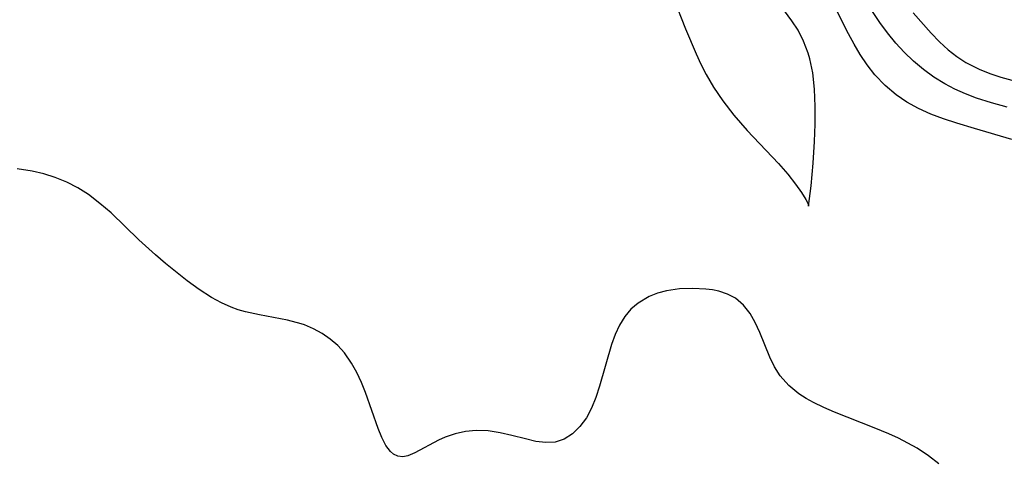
# Model space of a CAD drawing. Header units: metres. Extents: x 1073367 to 1082519, y 1569854 to 1574957.
# Tile 1017 of 1056: x 1080374 to 1080492, y 1573285 to 1573338. Entities that reach past the tile are written whole.
import ezdxf

# ---------------------------------------------------------------- set-up
doc = ezdxf.new("R2010")
doc.units = ezdxf.units.M
doc.layers.add('CGG_CurvaNivelLidar_v1', color=253, linetype='Continuous', lineweight=30)

msp = doc.modelspace()

# ---------------------------------------------------------------- linework, layer by layer
at = {"layer": 'CGG_CurvaNivelLidar_v1'}
for p, q in [((1080451.7996, 1573341.7652, 72.5), (1080453.7309, 1573336.7753, 72.5)), ((1080473.2823, 1573336.163, 72), (1080470.6941, 1573341.3077, 72)), ((1080466.4871, 1573337.7458, 72.5), (1080464.8568, 1573339.9814, 72.5)), ((1080477.0566, 1573337.5322, 71.5), (1080476.1758, 1573338.8317, 71.5)), ((1080481.0635, 1573338.6763, 71), (1080483.2071, 1573336.2507, 71)), ((1080467.2299, 1573336.5933, 72.5), (1080466.4871, 1573337.7458, 72.5)), ((1080477.9807, 1573336.2718, 71.5), (1080477.0566, 1573337.5322, 71.5)), ((1080453.7309, 1573336.7753, 72.5), (1080454.9974, 1573333.7756, 72.5)), ((1080467.907, 1573335.2742, 72.5), (1080467.2299, 1573336.5933, 72.5)), ((1080473.9693, 1573334.9162, 72), (1080473.2823, 1573336.163, 72)), ((1080478.959, 1573335.0635, 71.5), (1080477.9807, 1573336.2718, 71.5)), ((1080483.2071, 1573336.2507, 71), (1080484.2, 1573335.2222, 71)), ((1080468.4577, 1573333.8631, 72.5), (1080467.907, 1573335.2742, 72.5)), ((1080474.6928, 1573333.7034, 72), (1080473.9693, 1573334.9162, 72)), ((1080479.9671, 1573333.9564, 71.5), (1080478.959, 1573335.0635, 71.5)), ((1080484.2, 1573335.2222, 71), (1080485.243, 1573334.2629, 71)), ((1080454.9974, 1573333.7756, 72.5), (1080455.5854, 1573332.5229, 72.5)), ((1080468.6639, 1573333.1559, 72.5), (1080468.4577, 1573333.8631, 72.5)), ((1080475.5289, 1573332.4432, 72), (1080474.6928, 1573333.7034, 72)), ((1080481.0839, 1573332.8814, 71.5), (1080479.9671, 1573333.9564, 71.5)), ((1080485.243, 1573334.2629, 71), (1080486.2784, 1573333.4533, 71)), ((1080486.2784, 1573333.4533, 71), (1080487.378, 1573332.7352, 71)), ((1080455.5854, 1573332.5229, 72.5), (1080456.2127, 1573331.2941, 72.5)), ((1080469.0058, 1573331.4833, 72.5), (1080468.6639, 1573333.1559, 72.5)), ((1080476.4448, 1573331.2596, 72), (1080475.5289, 1573332.4432, 72)), ((1080482.2689, 1573331.8864, 71.5), (1080481.0839, 1573332.8814, 71.5)), ((1080487.378, 1573332.7352, 71), (1080488.9487, 1573331.9254, 71)), ((1080456.2127, 1573331.2941, 72.5), (1080457.0987, 1573329.7535, 72.5)), ((1080469.2134, 1573329.5221, 72.5), (1080469.0058, 1573331.4833, 72.5)), ((1080477.668, 1573329.979, 72), (1080476.4448, 1573331.2596, 72)), ((1080483.5178, 1573330.9755, 71.5), (1080482.2689, 1573331.8864, 71.5)), ((1080488.9487, 1573331.9254, 71), (1080490.2372, 1573331.4059, 71)), ((1080490.2372, 1573331.4059, 71), (1080491.5705, 1573330.967, 71)), ((1080479.0227, 1573328.8386, 72), (1080477.668, 1573329.979, 72)), ((1080484.8301, 1573330.1582, 71.5), (1080483.5178, 1573330.9755, 71.5)), ((1080486.0572, 1573329.5144, 71.5), (1080484.8301, 1573330.1582, 71.5)), ((1080491.5705, 1573330.967, 71), (1080493.331, 1573330.4989, 71)), ((1080457.0987, 1573329.7535, 72.5), (1080458.2087, 1573328.1029, 72.5)), ((1080469.2899, 1573327.4399, 72.5), (1080469.2134, 1573329.5221, 72.5)), ((1080480.305, 1573327.9554, 72), (1080479.0227, 1573328.8386, 72)), ((1080487.3282, 1573328.9461, 71.5), (1080486.0572, 1573329.5144, 71.5)), ((1080488.6359, 1573328.4458, 71.5), (1080487.3282, 1573328.9461, 71.5)), ((1080458.2087, 1573328.1029, 72.5), (1080459.5275, 1573326.3935, 72.5)), ((1080481.6678, 1573327.1885, 72), (1080480.305, 1573327.9554, 72)), ((1080490.4559, 1573327.864, 71.5), (1080488.6359, 1573328.4458, 71.5)), ((1080492.3167, 1573327.3663, 71.5), (1080490.4559, 1573327.864, 71.5)), ((1080459.5275, 1573326.3935, 72.5), (1080461.129, 1573324.5634, 72.5)), ((1080469.2726, 1573325.3156, 72.5), (1080469.2899, 1573327.4399, 72.5)), ((1080483.1486, 1573326.5229, 72), (1080481.6678, 1573327.1885, 72)), ((1080484.6888, 1573325.9503, 72), (1080483.1486, 1573326.5229, 72)), ((1080469.1963, 1573323.2269, 72.5), (1080469.2726, 1573325.3156, 72.5)), ((1080486.2696, 1573325.4324, 72), (1080484.6888, 1573325.9503, 72)), ((1080488.4038, 1573324.7837, 72), (1080486.2696, 1573325.4324, 72)), ((1080461.129, 1573324.5634, 72.5), (1080464.8859, 1573320.5916, 72.5)), ((1080492.8696, 1573323.4959, 72), (1080488.4038, 1573324.7837, 72)), ((1080469.0544, 1573320.6525, 72.5), (1080469.1963, 1573323.2269, 72.5)), ((1080464.8859, 1573320.5916, 72.5), (1080466.0008, 1573319.3006, 72.5)), ((1080468.8201, 1573317.9274, 72.5), (1080469.0544, 1573320.6525, 72.5)), ((1080375.3379, 1573319.6816, 72.5), (1080373.5534, 1573319.9634, 72.5)), ((1080376.7357, 1573319.3496, 72.5), (1080375.3379, 1573319.6816, 72.5)), ((1080378.0981, 1573318.9132, 72.5), (1080376.7357, 1573319.3496, 72.5)), ((1080466.0008, 1573319.3006, 72.5), (1080466.9395, 1573318.1106, 72.5)), ((1080379.4798, 1573318.3387, 72.5), (1080378.0981, 1573318.9132, 72.5)), ((1080380.8087, 1573317.6511, 72.5), (1080379.4798, 1573318.3387, 72.5)), ((1080466.9395, 1573318.1106, 72.5), (1080467.6636, 1573317.0936, 72.5)), ((1080382.0785, 1573316.8556, 72.5), (1080380.8087, 1573317.6511, 72.5)), ((1080467.6636, 1573317.0936, 72.5), (1080468.1773, 1573316.2813, 72.5)), ((1080468.5, 1573315.4855, 72.5), (1080468.8201, 1573317.9274, 72.5)), ((1080383.4712, 1573315.8065, 72.5), (1080382.0785, 1573316.8556, 72.5)), ((1080384.7953, 1573314.6554, 72.5), (1080383.4712, 1573315.8065, 72.5)), ((1080468.1773, 1573316.2813, 72.5), (1080468.4645, 1573315.7291, 72.5)), ((1080468.4645, 1573315.7291, 72.5), (1080468.5, 1573315.4855, 72.5)), ((1080388.1326, 1573311.4158, 72.5), (1080384.7953, 1573314.6554, 72.5)), ((1080390.1255, 1573309.6184, 72.5), (1080388.1326, 1573311.4158, 72.5)), ((1080391.3266, 1573308.5985, 72.5), (1080390.1255, 1573309.6184, 72.5)), ((1080393.9498, 1573306.4984, 72.5), (1080391.3266, 1573308.5985, 72.5)), ((1080395.3777, 1573305.4568, 72.5), (1080393.9498, 1573306.4984, 72.5)), ((1080396.838, 1573304.5119, 72.5), (1080395.3777, 1573305.4568, 72.5)), ((1080451.4405, 1573305.2882, 72.5), (1080450.3755, 1573304.9994, 72.5)), ((1080453.0143, 1573305.5194, 72.5), (1080451.4405, 1573305.2882, 72.5)), ((1080454.6008, 1573305.5762, 72.5), (1080453.0143, 1573305.5194, 72.5)), ((1080456.1523, 1573305.4963, 72.5), (1080454.6008, 1573305.5762, 72.5)), ((1080456.961, 1573305.4008, 72.5), (1080456.1523, 1573305.4963, 72.5)), ((1080457.7417, 1573305.2511, 72.5), (1080456.961, 1573305.4008, 72.5)), ((1080458.7879, 1573304.9117, 72.5), (1080457.7417, 1573305.2511, 72.5)), ((1080398.0445, 1573303.8504, 72.5), (1080396.838, 1573304.5119, 72.5)), ((1080449.3577, 1573304.601, 72.5), (1080448.03, 1573303.8333, 72.5)), ((1080450.3755, 1573304.9994, 72.5), (1080449.3577, 1573304.601, 72.5)), ((1080459.742, 1573304.3992, 72.5), (1080458.7879, 1573304.9117, 72.5)), ((1080460.6904, 1573303.5828, 72.5), (1080459.742, 1573304.3992, 72.5)), ((1080399.2115, 1573303.3347, 72.5), (1080398.0445, 1573303.8504, 72.5)), ((1080400.067, 1573303.0346, 72.5), (1080399.2115, 1573303.3347, 72.5)), ((1080400.9367, 1573302.7854, 72.5), (1080400.067, 1573303.0346, 72.5)), ((1080402.6231, 1573302.4152, 72.5), (1080400.9367, 1573302.7854, 72.5)), ((1080447.1712, 1573303.095, 72.5), (1080446.4326, 1573302.2181, 72.5)), ((1080448.03, 1573303.8333, 72.5), (1080447.1712, 1573303.095, 72.5)), ((1080461.4865, 1573302.5633, 72.5), (1080460.6904, 1573303.5828, 72.5)), ((1080405.985, 1573301.7852, 72.5), (1080402.6231, 1573302.4152, 72.5)), ((1080407.5995, 1573301.3481, 72.5), (1080405.985, 1573301.7852, 72.5)), ((1080446.4326, 1573302.2181, 72.5), (1080445.8059, 1573301.1881, 72.5)), ((1080462.1001, 1573301.4814, 72.5), (1080461.4865, 1573302.5633, 72.5)), ((1080408.0067, 1573301.2044, 72.5), (1080407.5995, 1573301.3481, 72.5)), ((1080409.091, 1573300.7346, 72.5), (1080408.0067, 1573301.2044, 72.5)), ((1080410.1188, 1573300.1663, 72.5), (1080409.091, 1573300.7346, 72.5)), ((1080445.8059, 1573301.1881, 72.5), (1080445.2906, 1573300.0564, 72.5)), ((1080462.6324, 1573300.312, 72.5), (1080462.1001, 1573301.4814, 72.5)), ((1080411.1064, 1573299.4924, 72.5), (1080410.1188, 1573300.1663, 72.5)), ((1080412.0115, 1573298.7252, 72.5), (1080411.1064, 1573299.4924, 72.5)), ((1080445.2906, 1573300.0564, 72.5), (1080444.8588, 1573298.8517, 72.5)), ((1080463.8497, 1573297.3469, 72.5), (1080462.6324, 1573300.312, 72.5)), ((1080412.8136, 1573297.8588, 72.5), (1080412.0115, 1573298.7252, 72.5)), ((1080444.8588, 1573298.8517, 72.5), (1080443.427, 1573293.8364, 72.5)), ((1080413.6676, 1573296.6202, 72.5), (1080412.8136, 1573297.8588, 72.5)), ((1080464.4236, 1573296.178, 72.5), (1080463.8497, 1573297.3469, 72.5)), ((1080414.2876, 1573295.491, 72.5), (1080413.6676, 1573296.6202, 72.5)), ((1080465.1064, 1573295.0844, 72.5), (1080464.4236, 1573296.178, 72.5)), ((1080414.8427, 1573294.3054, 72.5), (1080414.2876, 1573295.491, 72.5)), ((1080466.1214, 1573293.9102, 72.5), (1080465.1064, 1573295.0844, 72.5)), ((1080415.3418, 1573293.0869, 72.5), (1080414.8427, 1573294.3054, 72.5)), ((1080443.427, 1573293.8364, 72.5), (1080442.9776, 1573292.4759, 72.5)), ((1080467.3297, 1573292.912, 72.5), (1080466.1214, 1573293.9102, 72.5)), ((1080416.8577, 1573288.7575, 72.5), (1080415.3418, 1573293.0869, 72.5)), ((1080442.9776, 1573292.4759, 72.5), (1080442.4582, 1573291.1946, 72.5)), ((1080468.1893, 1573292.3701, 72.5), (1080467.3297, 1573292.912, 72.5)), ((1080469.1044, 1573291.8808, 72.5), (1080468.1893, 1573292.3701, 72.5)), ((1080442.4582, 1573291.1946, 72.5), (1080441.8374, 1573290.0295, 72.5)), ((1080470.3376, 1573291.2969, 72.5), (1080469.1044, 1573291.8808, 72.5)), ((1080471.6229, 1573290.7437, 72.5), (1080470.3376, 1573291.2969, 72.5)), ((1080441.8374, 1573290.0295, 72.5), (1080441.0599, 1573288.9837, 72.5)), ((1080476.3634, 1573288.8582, 72.5), (1080471.6229, 1573290.7437, 72.5)), ((1080417.2952, 1573287.6662, 72.5), (1080416.8577, 1573288.7575, 72.5)), ((1080441.0599, 1573288.9837, 72.5), (1080440.1636, 1573288.1299, 72.5)), ((1080478.1106, 1573288.1235, 72.5), (1080476.3634, 1573288.8582, 72.5)), ((1080417.7777, 1573286.7268, 72.5), (1080417.2952, 1573287.6662, 72.5)), ((1080424.0719, 1573287.368, 72.5), (1080421.24, 1573285.8322, 72.5)), ((1080424.8809, 1573287.7112, 72.5), (1080424.0719, 1573287.368, 72.5)), ((1080426.0754, 1573288.1089, 72.5), (1080424.8809, 1573287.7112, 72.5)), ((1080427.3293, 1573288.3903, 72.5), (1080426.0754, 1573288.1089, 72.5)), ((1080428.6214, 1573288.5203, 72.5), (1080427.3293, 1573288.3903, 72.5)), ((1080430.0525, 1573288.4628, 72.5), (1080428.6214, 1573288.5203, 72.5)), ((1080431.485, 1573288.2448, 72.5), (1080430.0525, 1573288.4628, 72.5)), ((1080432.8977, 1573287.9282, 72.5), (1080431.485, 1573288.2448, 72.5)), ((1080434.5299, 1573287.5042, 72.5), (1080432.8977, 1573287.9282, 72.5)), ((1080435.7711, 1573287.2183, 72.5), (1080434.5299, 1573287.5042, 72.5)), ((1080439.1711, 1573287.4991, 72.5), (1080438.1002, 1573287.1348, 72.5)), ((1080440.1636, 1573288.1299, 72.5), (1080439.1711, 1573287.4991, 72.5)), ((1080479.2841, 1573287.5892, 72.5), (1080478.1106, 1573288.1235, 72.5)), ((1080480.4226, 1573287.0182, 72.5), (1080479.2841, 1573287.5892, 72.5)), ((1080418.3246, 1573286.0006, 72.5), (1080417.7777, 1573286.7268, 72.5)), ((1080436.9634, 1573287.0653, 72.5), (1080435.7711, 1573287.2183, 72.5)), ((1080438.1002, 1573287.1348, 72.5), (1080436.9634, 1573287.0653, 72.5)), ((1080481.5138, 1573286.3972, 72.5), (1080480.4226, 1573287.0182, 72.5)), ((1080482.871, 1573285.4843, 72.5), (1080481.5138, 1573286.3972, 72.5)), ((1080418.6772, 1573285.6972, 72.5), (1080418.3246, 1573286.0006, 72.5)), ((1080419.2287, 1573285.4312, 72.5), (1080418.6772, 1573285.6972, 72.5)), ((1080419.8212, 1573285.3788, 72.5), (1080419.2287, 1573285.4312, 72.5)), ((1080420.3954, 1573285.4898, 72.5), (1080419.8212, 1573285.3788, 72.5)), ((1080421.24, 1573285.8322, 72.5), (1080420.3954, 1573285.4898, 72.5)), ((1080484.1304, 1573284.4991, 72.5), (1080482.871, 1573285.4843, 72.5))]:
    msp.add_line(p, q, dxfattribs=at)

doc.saveas('drawing.dxf')
